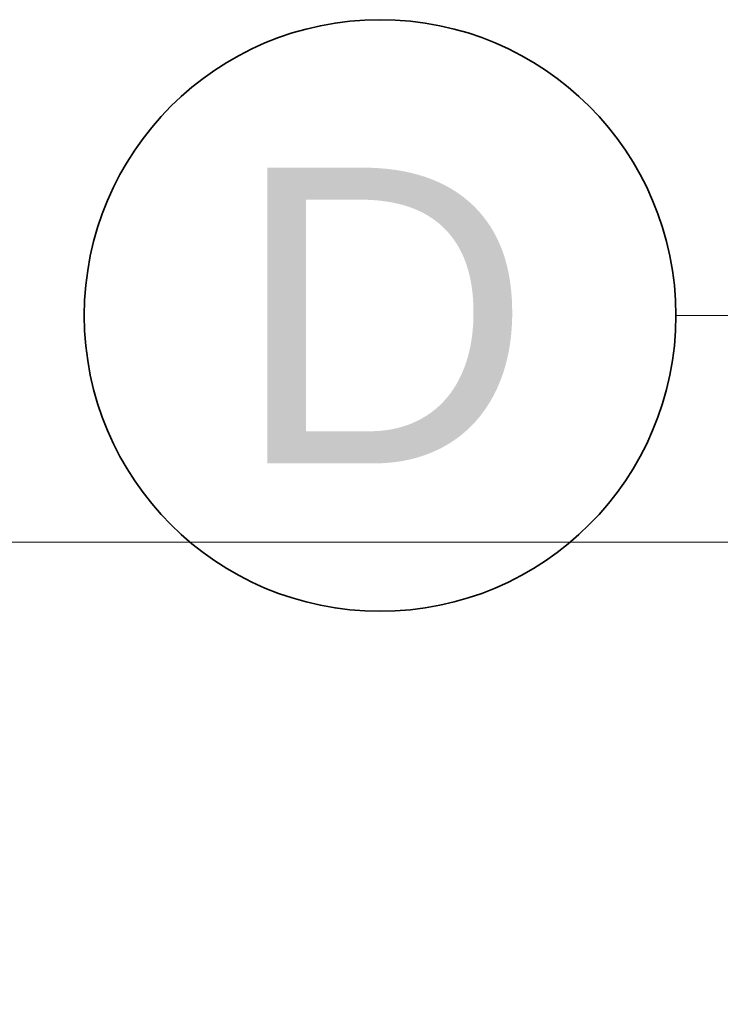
# Model space of a CAD drawing. Header units: millimetres. Extents: x -1465 to 393277, y -3788 to 454312.
# Tile 876 of 958: x 347460 to 348170, y 368802 to 369801. Entities that reach past the tile are written whole.
import ezdxf

# ---------------------------------------------------------------- set-up
doc = ezdxf.new("R2010")
doc.units = ezdxf.units.MM
doc.linetypes.add('Kropki i Kreski', pattern=[6.702778, 3.527778, -1.763889, 0, -1.411111])
doc.layers.add('Konstrukcja - Siatka mod', color=8, linetype='Continuous')
doc.layers.add('Konstrukcja - Stropy', color=8, linetype='Continuous')
doc.styles.add('STYL_AUTOMATYCZNY_1', font='ARIALN.TTF')

msp = doc.modelspace()

# ---------------------------------------------------------------- linework, layer by layer
at = {"layer": 'Konstrukcja - Siatka mod', "color": 8, "linetype": 'Kropki i Kreski', "lineweight": 13, "ltscale": 100}
msp.add_line((349125.31, 369501.04), (348125.31, 369501.04), dxfattribs=at)
at = {"layer": 'Konstrukcja - Siatka mod', "color": 8, "linetype": 'Continuous', "lineweight": 35, "ltscale": 100}
msp.add_circle((347825.31, 369501.04), 300, dxfattribs=at)
at = {"layer": 'Konstrukcja - Stropy', "color": 8, "linetype": 'Continuous', "lineweight": 13, "ltscale": 100, "flags": 128}
for points in [[(342222.83, 356490.84), (348745.68, 356490.84), (348882.77, 361619), (348882.77, 369271.07), (342222.83, 369271.07)], [(342222.83, 356490.84), (348882.77, 356482.06), (348882.77, 361619), (348882.77, 369271.07), (342222.83, 369271.07)]]:
    msp.add_lwpolyline(points, close=True, dxfattribs=at)

# ---------------------------------------------------------------- texts
at = {"layer": 'Konstrukcja - Siatka mod', "color": 8, "linetype": 'Continuous', "lineweight": 13, "insert": (347676.75, 369651.04), "char_height": 300, "attachment_point": 1, "style": 'STYL_AUTOMATYCZNY_1'}
msp.add_mtext('\\A1;{\\pql;\\pt0;\\fArial|b0|i0|c238|p0;\\W1.000000;D}', dxfattribs=at)

doc.saveas('drawing.dxf')
